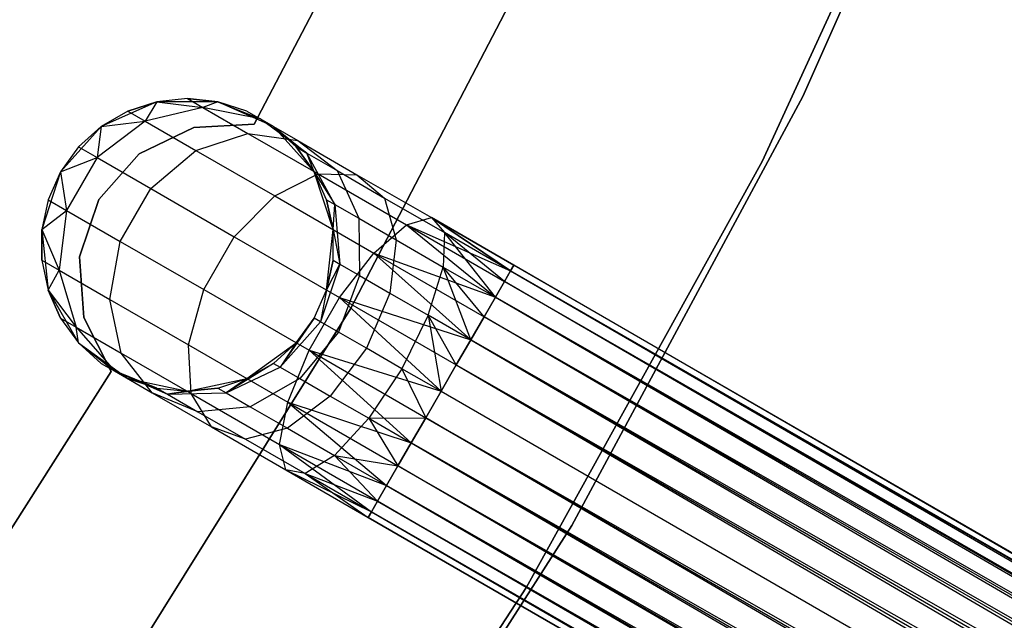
# Model space of a CAD drawing. Extents: x -102 to 102, y -101 to 102.
# Tile 341 of 481: x 34.62 to 41.34, y -23.19 to -19.09. Entities that reach past the tile are written whole.
import ezdxf

# ---------------------------------------------------------------- set-up
doc = ezdxf.new("R2010")
doc.units = 0
doc.header["$LTSCALE"] = 25.4
doc.layers.get('0').update_dxf_attribs({"linetype": 'CONTINUOUS'})

# ---------------------------------------------------------------- blocks, each defined once
blk = doc.blocks.new('NL2500011659_STL')
at = {"color": 0}
for p, q in [((39.9638, -19.6117, 1), (41.3172, -16.5715, 1)), ((41.3172, -16.5715, 2), (39.9638, -19.6117, 2)), ((39.9638, -19.6117, 1), (41.3172, -16.5715, 1)), ((41.3172, -16.5715, 2), (39.9638, -19.6117, 2)), ((39.6868, -20.0557, 1), (41.0742, -17.0349, 1)), ((41.0742, -17.0349, -6.5), (39.6868, -20.0557, -6.5)), ((39.6868, -20.0557, 1), (41.0742, -17.0349, 1)), ((41.0742, -17.0349, -6.5), (39.6868, -20.0557, -6.5)), ((38.3785, -18.1797, 1), (36.8747, -21.0631, 1)), ((36.8747, -21.0631, -6.5), (38.3785, -18.1797, -6.5)), ((36.8747, -21.0631, -6.5), (38.3785, -18.1797, -6.5)), ((38.3785, -18.1797, 1), (36.8747, -21.0631, 1)), ((36.9435, -18.4128), (36.2179, -19.8019)), ((36.2179, -19.8019, -2), (36.9435, -18.4128, -2)), ((36.2179, -19.8019, -2), (36.9435, -18.4128, -2)), ((36.9435, -18.4128), (36.2179, -19.8019)), ((35.7614, -19.6262, -5.5), (35.5535, -19.6481, 0)), ((35.7614, -19.6262, -5.5), (35.5535, -19.6481, -5.5)), ((35.7614, -19.6262, -5.5), (35.5535, -19.6481, 0)), ((35.7614, -19.6262, -5.5), (35.5535, -19.6481, -5.5)), ((35.9693, -19.6481, -5.5), (35.7614, -19.6262, -5.5)), ((35.7614, -19.6262, -5.5), (35.9693, -19.6481, 0)), ((35.7614, -19.6262, -5.5), (35.9693, -19.6481, 0)), ((35.7614, -19.6262, -5.5), (35.8673, -19.6874, -6.2725)), ((35.7614, -19.6262, -5.5), (35.8673, -19.6874, -6.2725)), ((35.9693, -19.6481, -5.5), (35.7614, -19.6262, -5.5)), ((38.387, -22.5422, 1), (39.9638, -19.6117, 1)), ((39.9638, -19.6117, 2), (38.387, -22.5422, 2)), ((38.387, -22.5422, 1), (39.9638, -19.6117, 1)), ((39.9638, -19.6117, 2), (38.387, -22.5422, 2)), ((39.9638, -19.6117, 1), (39.9638, -19.6117, 2)), ((39.9638, -19.6117, 1), (39.9638, -19.6117, 2)), ((35.5535, -19.6481, 0), (35.1736, -19.8172, 0)), ((35.5535, -19.6481, 0), (35.1736, -19.8172, 0)), ((35.5535, -19.6481, -5.5), (35.3546, -19.7127, -5.5)), ((35.3546, -19.7127, -5.5), (35.5535, -19.6481, 0)), ((35.3546, -19.7127, -5.5), (35.5535, -19.6481, 0)), ((35.5535, -19.6481, -5.5), (35.3546, -19.7127, -5.5)), ((35.5535, -19.6481, -5.5), (35.4737, -19.7814, -6.368)), ((35.5535, -19.6481, -5.5), (35.4737, -19.7814, -6.368)), ((35.8673, -19.6874, -6.2725), (35.4737, -19.7814, -6.368)), ((35.8673, -19.6874, -6.2725), (35.4737, -19.7814, -6.368)), ((35.9693, -19.6481, 0), (35.5535, -19.6481, 0)), ((35.9693, -19.6481, 0), (35.5535, -19.6481, 0)), ((35.5535, -19.6481, -5.5), (35.5535, -19.6481, 0)), ((35.5535, -19.6481, -5.5), (35.5535, -19.6481, 0)), ((35.5535, -19.6481, -5.5), (35.8673, -19.6874, -6.2725)), ((35.5535, -19.6481, -5.5), (35.8673, -19.6874, -6.2725)), ((35.9693, -19.6481, -5.5), (35.8673, -19.6874, -6.2725)), ((35.9693, -19.6481, -5.5), (35.8673, -19.6874, -6.2725)), ((36.2573, -19.7642, -6.1503), (35.8673, -19.6874, -6.2725)), ((35.8673, -19.6874, -6.2725), (36.1749, -19.8649, -6.9695)), ((35.8673, -19.6874, -6.2725), (36.1749, -19.8649, -6.9695)), ((36.2573, -19.7642, -6.1503), (35.8673, -19.6874, -6.2725)), ((36.3491, -19.8172, 0), (35.9693, -19.6481, 0)), ((36.1681, -19.7127, -5.5), (35.9693, -19.6481, 0)), ((36.3491, -19.8172, 0), (35.9693, -19.6481, 0)), ((36.1681, -19.7127, -5.5), (35.9693, -19.6481, -5.5)), ((35.9693, -19.6481, -5.5), (35.9693, -19.6481, 0)), ((36.1681, -19.7127, -5.5), (35.9693, -19.6481, 0)), ((35.9693, -19.6481, -5.5), (35.9693, -19.6481, 0)), ((35.9693, -19.6481, -5.5), (36.2573, -19.7642, -6.1503)), ((36.1681, -19.7127, -5.5), (35.9693, -19.6481, -5.5)), ((35.9693, -19.6481, -5.5), (36.2573, -19.7642, -6.1503)), ((35.3546, -19.7127, -5.5), (35.1736, -19.8172, 0)), ((35.3546, -19.7127, -5.5), (35.1736, -19.8172, -5.5)), ((35.3546, -19.7127, -5.5), (35.1736, -19.8172, 0)), ((35.3546, -19.7127, -5.5), (35.1736, -19.8172, -5.5)), ((35.3546, -19.7127, -5.5), (35.4737, -19.7814, -6.368)), ((35.3546, -19.7127, -5.5), (35.4737, -19.7814, -6.368)), ((36.1681, -19.7127, -5.5), (36.2573, -19.7642, -6.1503)), ((36.1681, -19.7127, -5.5), (36.3491, -19.8172, 0)), ((36.1681, -19.7127, -5.5), (36.3491, -19.8172, 0)), ((36.1681, -19.7127, -5.5), (36.2573, -19.7642, -6.1503)), ((36.3491, -19.8172, -5.5), (36.2573, -19.7642, -6.1503)), ((36.3491, -19.8172, -5.5), (36.2573, -19.7642, -6.1503)), ((36.5762, -19.9985, -6.0225), (36.2573, -19.7642, -6.1503)), ((36.2573, -19.7642, -6.1503), (36.5162, -19.9136, -6.737)), ((36.2573, -19.7642, -6.1503), (36.5162, -19.9136, -6.737)), ((36.5762, -19.9985, -6.0225), (36.2573, -19.7642, -6.1503)), ((35.1736, -19.8172, 0), (34.8953, -20.1262, 0)), ((35.1736, -19.8172, 0), (34.8953, -20.1262, 0)), ((35.1736, -19.8172, -5.5), (35.0182, -19.9571, -5.5)), ((35.0182, -19.9571, -5.5), (35.1736, -19.8172, 0)), ((35.0182, -19.9571, -5.5), (35.1736, -19.8172, 0)), ((35.1736, -19.8172, -5.5), (35.0182, -19.9571, -5.5)), ((35.4737, -19.7814, -6.368), (35.1445, -20.03, -6.4203)), ((35.4737, -19.7814, -6.368), (35.1445, -20.03, -6.4203)), ((35.1736, -19.8172, -5.5), (35.1445, -20.03, -6.4203)), ((35.1736, -19.8172, -5.5), (35.1445, -20.03, -6.4203)), ((35.1736, -19.8172, -5.5), (35.4737, -19.7814, -6.368)), ((35.1736, -19.8172, -5.5), (35.4737, -19.7814, -6.368)), ((35.1736, -19.8172, -5.5), (35.1736, -19.8172, 0)), ((35.1736, -19.8172, -5.5), (35.1736, -19.8172, 0)), ((35.8043, -19.8243), (35.4315, -20.0049)), ((35.4315, -20.0049, -2), (35.8043, -19.8243, -2)), ((35.4315, -20.0049, -2), (35.8043, -19.8243, -2)), ((35.8043, -19.8243), (35.4315, -20.0049)), ((35.4737, -19.7814, -6.368), (35.8192, -19.9809, -7.1511)), ((35.4737, -19.7814, -6.368), (35.8192, -19.9809, -7.1511)), ((36.2179, -19.8019), (35.8043, -19.8243)), ((35.8043, -19.8243, -2), (36.2179, -19.8019, -2)), ((35.8043, -19.8243, -2), (36.2179, -19.8019, -2)), ((36.2179, -19.8019), (35.8043, -19.8243)), ((35.8043, -19.8243), (35.8043, -19.8243, -2)), ((35.8043, -19.8243), (35.8043, -19.8243, -2)), ((36.2179, -19.8019), (36.2179, -19.8019, -2)), ((36.2179, -19.8019), (36.2179, -19.8019, -2)), ((36.6274, -20.1262, 0), (36.3491, -19.8172, 0)), ((36.5045, -19.9571, -5.5), (36.3491, -19.8172, 0)), ((36.6274, -20.1262, 0), (36.3491, -19.8172, 0)), ((36.5045, -19.9571, -5.5), (36.3491, -19.8172, -5.5)), ((36.3491, -19.8172, -5.5), (36.3491, -19.8172, 0)), ((36.5045, -19.9571, -5.5), (36.3491, -19.8172, 0)), ((36.3491, -19.8172, -5.5), (36.3491, -19.8172, 0)), ((36.3491, -19.8172, -5.5), (36.5762, -19.9985, -6.0225)), ((36.5045, -19.9571, -5.5), (36.3491, -19.8172, -5.5)), ((36.3491, -19.8172, -5.5), (36.5762, -19.9985, -6.0225)), ((35.8192, -19.9809, -7.1511), (36.1749, -19.8649, -6.9695)), ((35.8192, -19.9809, -7.1511), (36.1749, -19.8649, -6.9695)), ((36.1749, -19.8649, -6.9695), (36.6538, -20.1415, -7.5225)), ((36.1749, -19.8649, -6.9695), (36.6538, -20.1415, -7.5225)), ((36.1749, -19.8649, -6.9695), (36.5162, -19.9136, -6.737)), ((36.1749, -19.8649, -6.9695), (36.5162, -19.9136, -6.737)), ((35.0182, -19.9571, -5.5), (34.8953, -20.1262, 0)), ((35.0182, -19.9571, -5.5), (34.8953, -20.1262, 0)), ((35.0182, -19.9571, -5.5), (34.8953, -20.1262, -5.5)), ((35.0182, -19.9571, -5.5), (34.8953, -20.1262, -5.5)), ((35.0182, -19.9571, -5.5), (35.1445, -20.03, -6.4203)), ((35.0182, -19.9571, -5.5), (35.1445, -20.03, -6.4203)), ((36.6274, -20.1262, -5.5), (36.5045, -19.9571, -5.5)), ((36.5045, -19.9571, -5.5), (36.6274, -20.1262, 0)), ((36.5045, -19.9571, -5.5), (36.6274, -20.1262, 0)), ((36.5045, -19.9571, -5.5), (36.5762, -19.9985, -6.0225)), ((36.5045, -19.9571, -5.5), (36.5762, -19.9985, -6.0225)), ((36.6274, -20.1262, -5.5), (36.5045, -19.9571, -5.5)), ((36.5162, -19.9136, -6.737), (36.9194, -20.1464, -7.2026)), ((36.5162, -19.9136, -6.737), (36.9194, -20.1464, -7.2026)), ((36.5162, -19.9136, -6.737), (36.7842, -20.1185, -6.4939)), ((36.5162, -19.9136, -6.737), (36.7842, -20.1185, -6.4939)), ((34.8953, -20.1262, -5.5), (35.1445, -20.03, -6.4203)), ((34.8953, -20.1262, -5.5), (35.1445, -20.03, -6.4203)), ((35.1445, -20.03, -6.4203), (34.9365, -20.3901, -6.4203)), ((35.1445, -20.03, -6.4203), (34.9365, -20.3901, -6.4203)), ((35.1445, -20.03, -6.4203), (35.5108, -20.2415, -7.2505)), ((35.1445, -20.03, -6.4203), (35.5108, -20.2415, -7.2505)), ((35.4315, -20.0049), (35.1576, -20.3156)), ((35.1576, -20.3156, -2), (35.4315, -20.0049, -2)), ((35.1576, -20.3156, -2), (35.4315, -20.0049, -2)), ((35.4315, -20.0049), (35.1576, -20.3156)), ((35.4315, -20.0049), (35.4315, -20.0049, -2)), ((35.4315, -20.0049), (35.4315, -20.0049, -2)), ((35.5108, -20.2415, -7.2505), (35.8192, -19.9809, -7.1511)), ((35.5108, -20.2415, -7.2505), (35.8192, -19.9809, -7.1511)), ((35.8192, -19.9809, -7.1511), (36.3574, -20.2916, -7.7725)), ((35.8192, -19.9809, -7.1511), (36.3574, -20.2916, -7.7725)), ((36.6274, -20.1262, -5.5), (36.5762, -19.9985, -6.0225)), ((36.6274, -20.1262, -5.5), (36.5762, -19.9985, -6.0225)), ((36.7688, -20.3498, -5.9113), (36.5762, -19.9985, -6.0225)), ((36.5762, -19.9985, -6.0225), (36.7842, -20.1185, -6.4939)), ((36.5762, -19.9985, -6.0225), (36.7842, -20.1185, -6.4939)), ((36.7688, -20.3498, -5.9113), (36.5762, -19.9985, -6.0225)), ((38.0776, -22.9642, 1), (39.6868, -20.0557, 1)), ((39.6868, -20.0557, -6.5), (38.0776, -22.9642, -6.5)), ((38.0776, -22.9642, 1), (39.6868, -20.0557, 1)), ((39.6868, -20.0557, -6.5), (38.0776, -22.9642, -6.5)), ((39.6868, -20.0557, 1), (39.6868, -20.0557, -6.5)), ((39.6868, -20.0557, 1), (39.6868, -20.0557, -6.5)), ((34.8953, -20.1262, 0), (34.7668, -20.5217, 0)), ((34.8953, -20.1262, 0), (34.7668, -20.5217, 0)), ((34.8953, -20.1262, 0), (34.8103, -20.3172, -5.5)), ((34.8953, -20.1262, -5.5), (34.8103, -20.3172, -5.5)), ((34.8953, -20.1262, 0), (34.8103, -20.3172, -5.5)), ((34.8953, -20.1262, -5.5), (34.8103, -20.3172, -5.5)), ((34.8953, -20.1262, -5.5), (34.8953, -20.1262, 0)), ((34.8953, -20.1262, -5.5), (34.8953, -20.1262, 0)), ((34.8953, -20.1262, -5.5), (34.9365, -20.3901, -6.4203)), ((34.8953, -20.1262, -5.5), (34.9365, -20.3901, -6.4203)), ((36.3574, -20.2916, -7.7725), (36.6538, -20.1415, -7.5225)), ((36.3574, -20.2916, -7.7725), (36.6538, -20.1415, -7.5225)), ((36.7559, -20.5217, 0), (36.6274, -20.1262, 0)), ((36.7124, -20.3172, -5.5), (36.6274, -20.1262, 0)), ((36.7559, -20.5217, 0), (36.6274, -20.1262, 0)), ((36.7124, -20.3172, -5.5), (36.6274, -20.1262, -5.5)), ((36.6274, -20.1262, -5.5), (36.6274, -20.1262, 0)), ((36.7124, -20.3172, -5.5), (36.6274, -20.1262, 0)), ((36.6274, -20.1262, -5.5), (36.6274, -20.1262, 0)), ((36.6274, -20.1262, -5.5), (36.7688, -20.3498, -5.9113)), ((36.7124, -20.3172, -5.5), (36.6274, -20.1262, -5.5)), ((36.6274, -20.1262, -5.5), (36.7688, -20.3498, -5.9113)), ((36.6538, -20.1415, -7.5225), (37.2574, -20.4899, -7.8776)), ((36.6538, -20.1415, -7.5225), (37.2574, -20.4899, -7.8776)), ((36.6538, -20.1415, -7.5225), (36.9194, -20.1464, -7.2026)), ((36.6538, -20.1415, -7.5225), (36.9194, -20.1464, -7.2026)), ((36.7842, -20.1185, -6.4939), (37.1082, -20.3056, -6.868)), ((36.7842, -20.1185, -6.4939), (37.1082, -20.3056, -6.868)), ((36.7842, -20.1185, -6.4939), (36.9325, -20.4443, -6.2823)), ((36.7842, -20.1185, -6.4939), (36.9325, -20.4443, -6.2823)), ((36.9194, -20.1464, -7.2026), (37.4275, -20.4398, -7.5015)), ((36.9194, -20.1464, -7.2026), (37.4275, -20.4398, -7.5015)), ((36.9194, -20.1464, -7.2026), (37.1082, -20.3056, -6.868)), ((36.9194, -20.1464, -7.2026), (37.1082, -20.3056, -6.868)), ((35.3029, -20.6016, -7.2505), (35.5108, -20.2415, -7.2505)), ((35.3029, -20.6016, -7.2505), (35.5108, -20.2415, -7.2505)), ((35.5108, -20.2415, -7.2505), (36.0814, -20.5709, -7.9094)), ((35.5108, -20.2415, -7.2505), (36.0814, -20.5709, -7.9094)), ((36.0814, -20.5709, -7.9094), (36.3574, -20.2916, -7.7725)), ((36.0814, -20.5709, -7.9094), (36.3574, -20.2916, -7.7725)), ((36.3574, -20.2916, -7.7725), (37.0356, -20.6831, -8.1715)), ((36.3574, -20.2916, -7.7725), (37.0356, -20.6831, -8.1715)), ((37.1082, -20.3056, -6.868), (37.5164, -20.5413, -7.1082)), ((37.1082, -20.3056, -6.868), (37.5164, -20.5413, -7.1082)), ((37.1082, -20.3056, -6.868), (37.1875, -20.5915, -6.5767)), ((37.1082, -20.3056, -6.868), (37.1875, -20.5915, -6.5767)), ((34.8103, -20.3172, -5.5), (34.7668, -20.5217, 0)), ((34.8103, -20.3172, -5.5), (34.7668, -20.5217, -5.5)), ((34.8103, -20.3172, -5.5), (34.7668, -20.5217, 0)), ((34.8103, -20.3172, -5.5), (34.7668, -20.5217, -5.5)), ((34.8103, -20.3172, -5.5), (34.9365, -20.3901, -6.4203)), ((34.8103, -20.3172, -5.5), (34.9365, -20.3901, -6.4203)), ((35.1576, -20.3156), (35.0251, -20.708)), ((35.0251, -20.708, -2), (35.1576, -20.3156, -2)), ((35.0251, -20.708, -2), (35.1576, -20.3156, -2)), ((35.1576, -20.3156), (35.0251, -20.708)), ((35.1576, -20.3156), (35.1576, -20.3156, -2)), ((35.1576, -20.3156), (35.1576, -20.3156, -2)), ((36.7559, -20.5217, -5.5), (36.7124, -20.3172, -5.5)), ((36.7124, -20.3172, -5.5), (36.7559, -20.5217, 0)), ((36.7124, -20.3172, -5.5), (36.7559, -20.5217, 0)), ((36.7124, -20.3172, -5.5), (36.7688, -20.3498, -5.9113)), ((36.7124, -20.3172, -5.5), (36.7688, -20.3498, -5.9113)), ((36.7559, -20.5217, -5.5), (36.7124, -20.3172, -5.5)), ((36.7559, -20.5217, -5.5), (36.7688, -20.3498, -5.9113)), ((36.7559, -20.5217, -5.5), (36.7688, -20.3498, -5.9113)), ((36.7688, -20.3498, -5.9113), (36.9325, -20.4443, -6.2823)), ((36.7688, -20.3498, -5.9113), (36.9325, -20.4443, -6.2823)), ((36.7688, -20.3498, -5.9113), (36.8019, -20.7573, -5.8357)), ((36.7688, -20.3498, -5.9113), (36.8019, -20.7573, -5.8357)), ((34.7668, -20.5217, -5.5), (34.9365, -20.3901, -6.4203)), ((34.7668, -20.5217, -5.5), (34.9365, -20.3901, -6.4203)), ((34.9365, -20.3901, -6.4203), (34.8859, -20.7995, -6.368)), ((34.9365, -20.3901, -6.4203), (34.8859, -20.7995, -6.368)), ((34.9365, -20.3901, -6.4203), (35.3029, -20.6016, -7.2505)), ((34.9365, -20.3901, -6.4203), (35.3029, -20.6016, -7.2505)), ((37.2574, -20.4899, -7.8776), (37.4275, -20.4398, -7.5015)), ((37.2574, -20.4899, -7.8776), (37.4275, -20.4398, -7.5015)), ((37.4275, -20.4398, -7.5015), (37.9689, -20.8026, -7.809)), ((37.4275, -20.4398, -7.5015), (37.9689, -20.8026, -7.809)), ((37.4275, -20.4398, -7.5015), (37.9907, -20.7649, -7.6045)), ((37.9689, -20.8026, -7.191), (37.4275, -20.4398, -7.5015)), ((37.4275, -20.4398, -7.5015), (37.5164, -20.5413, -7.1082)), ((37.9689, -20.8026, -7.191), (37.4275, -20.4398, -7.5015)), ((37.9907, -20.7649, -7.3955), (37.4275, -20.4398, -7.5015)), ((37.9907, -20.7649, -7.3955), (37.4275, -20.4398, -7.5015)), ((37.4275, -20.4398, -7.5015), (37.9907, -20.7649, -7.6045)), ((37.4275, -20.4398, -7.5015), (37.5164, -20.5413, -7.1082)), ((36.9325, -20.4443, -6.2823), (37.1875, -20.5915, -6.5767)), ((36.9325, -20.4443, -6.2823), (37.1875, -20.5915, -6.5767)), ((36.9325, -20.4443, -6.2823), (36.9356, -20.8345, -6.1386)), ((36.9325, -20.4443, -6.2823), (36.9356, -20.8345, -6.1386)), ((37.0356, -20.6831, -8.1715), (37.2574, -20.4899, -7.8776)), ((37.0356, -20.6831, -8.1715), (37.2574, -20.4899, -7.8776)), ((37.2574, -20.4899, -7.8776), (37.865, -20.9826, -8.1691)), ((37.2574, -20.4899, -7.8776), (37.865, -20.9826, -8.1691)), ((37.2574, -20.4899, -7.8776), (37.9264, -20.8762, -8)), ((37.2574, -20.4899, -7.8776), (37.9264, -20.8762, -8)), ((37.2574, -20.4899, -7.8776), (37.9689, -20.8026, -7.809)), ((37.2574, -20.4899, -7.8776), (37.9689, -20.8026, -7.809)), ((34.7668, -20.5217, 0), (34.8103, -20.9352, 0)), ((34.7668, -20.5217, -5.5), (34.7668, -20.5217, 0)), ((34.7668, -20.5217, -5.5), (34.7668, -20.5217, 0)), ((34.7668, -20.5217, -5.5), (34.7668, -20.7307, -5.5)), ((34.7668, -20.7307, -5.5), (34.7668, -20.5217, 0)), ((34.7668, -20.7307, -5.5), (34.7668, -20.5217, 0)), ((34.7668, -20.5217, 0), (34.8103, -20.9352, 0)), ((34.7668, -20.5217, -5.5), (34.7668, -20.7307, -5.5)), ((34.7668, -20.5217, -5.5), (34.8859, -20.7995, -6.368)), ((34.7668, -20.5217, -5.5), (34.8859, -20.7995, -6.368)), ((35.8735, -20.931, -7.9094), (36.0814, -20.5709, -7.9094)), ((35.8735, -20.931, -7.9094), (36.0814, -20.5709, -7.9094)), ((36.0814, -20.5709, -7.9094), (36.8004, -20.986, -8.3324)), ((36.0814, -20.5709, -7.9094), (36.8004, -20.986, -8.3324)), ((36.7124, -20.9352, 0), (36.7559, -20.5217, 0)), ((36.7124, -20.9352, 0), (36.7559, -20.5217, 0)), ((36.7559, -20.7307, -5.5), (36.7559, -20.5217, 0)), ((36.7559, -20.7307, -5.5), (36.7559, -20.5217, -5.5)), ((36.7559, -20.5217, -5.5), (36.7559, -20.5217, 0)), ((36.7559, -20.7307, -5.5), (36.7559, -20.5217, 0)), ((36.7559, -20.5217, -5.5), (36.7559, -20.5217, 0)), ((36.7559, -20.5217, -5.5), (36.8019, -20.7573, -5.8357)), ((36.7559, -20.5217, -5.5), (36.8019, -20.7573, -5.8357)), ((36.7559, -20.7307, -5.5), (36.7559, -20.5217, -5.5)), ((37.5164, -20.5413, -7.1082), (37.5088, -20.777, -6.7657)), ((37.5164, -20.5413, -7.1082), (37.5088, -20.777, -6.7657)), ((37.865, -20.9826, -6.8309), (37.5164, -20.5413, -7.1082)), ((37.9264, -20.8762, -7), (37.5164, -20.5413, -7.1082)), ((37.865, -20.9826, -6.8309), (37.5164, -20.5413, -7.1082)), ((37.9264, -20.8762, -7), (37.5164, -20.5413, -7.1082)), ((37.9689, -20.8026, -7.191), (37.5164, -20.5413, -7.1082)), ((37.9689, -20.8026, -7.191), (37.5164, -20.5413, -7.1082)), ((35.2314, -20.999, -7.1511), (35.3029, -20.6016, -7.2505)), ((35.2314, -20.999, -7.1511), (35.3029, -20.6016, -7.2505)), ((35.3029, -20.6016, -7.2505), (35.8735, -20.931, -7.9094)), ((35.3029, -20.6016, -7.2505), (35.8735, -20.931, -7.9094)), ((37.1875, -20.5915, -6.5767), (37.1437, -20.9547, -6.379)), ((37.1875, -20.5915, -6.5767), (37.1437, -20.9547, -6.379)), ((37.1875, -20.5915, -6.5767), (37.5088, -20.777, -6.7657)), ((37.1875, -20.5915, -6.5767), (37.5088, -20.777, -6.7657)), ((35.0251, -20.708), (35.0251, -20.708, -2)), ((35.0251, -20.708), (35.0251, -20.708, -2)), ((35.0251, -20.708), (35.0548, -21.1212)), ((35.0548, -21.1212, -2), (35.0251, -20.708, -2)), ((35.0548, -21.1212, -2), (35.0251, -20.708, -2)), ((35.0251, -20.708), (35.0548, -21.1212)), ((36.8004, -20.986, -8.3324), (37.0356, -20.6831, -8.1715)), ((36.8004, -20.986, -8.3324), (37.0356, -20.6831, -8.1715)), ((37.0356, -20.6831, -8.1715), (37.6968, -21.274, -8.4135)), ((37.0356, -20.6831, -8.1715), (37.6968, -21.274, -8.4135)), ((37.0356, -20.6831, -8.1715), (37.7873, -21.1172, -8.309)), ((37.0356, -20.6831, -8.1715), (37.7873, -21.1172, -8.309)), ((37.0356, -20.6831, -8.1715), (37.865, -20.9826, -8.1691)), ((37.0356, -20.6831, -8.1715), (37.865, -20.9826, -8.1691)), ((34.7668, -20.7307, -5.5), (34.8103, -20.9352, 0)), ((34.7668, -20.7307, -5.5), (34.8103, -20.9352, -5.5)), ((34.7668, -20.7307, -5.5), (34.8103, -20.9352, 0)), ((34.7668, -20.7307, -5.5), (34.8103, -20.9352, -5.5)), ((34.7668, -20.7307, -5.5), (34.8859, -20.7995, -6.368)), ((34.7668, -20.7307, -5.5), (34.8859, -20.7995, -6.368)), ((36.8019, -20.7573, -5.8357), (36.6698, -21.1507, -5.809)), ((36.8019, -20.7573, -5.8357), (36.6698, -21.1507, -5.809)), ((36.7124, -20.9352, -5.5), (36.7559, -20.7307, -5.5)), ((36.7559, -20.7307, -5.5), (36.7124, -20.9352, 0)), ((36.7559, -20.7307, -5.5), (36.7124, -20.9352, 0)), ((36.7124, -20.9352, -5.5), (36.7559, -20.7307, -5.5)), ((36.7124, -20.9352, -5.5), (36.8019, -20.7573, -5.8357)), ((36.7124, -20.9352, -5.5), (36.8019, -20.7573, -5.8357)), ((36.7559, -20.7307, -5.5), (36.8019, -20.7573, -5.8357)), ((36.7559, -20.7307, -5.5), (36.8019, -20.7573, -5.8357)), ((36.8019, -20.7573, -5.8357), (36.9356, -20.8345, -6.1386)), ((36.8019, -20.7573, -5.8357), (36.9356, -20.8345, -6.1386)), ((37.9907, -20.7649, -7.6045), (37.9689, -20.8026, -7.809)), ((37.9689, -20.8026, -7.191), (37.9907, -20.7649, -7.3955)), ((37.9689, -20.8026, -7.191), (37.9907, -20.7649, -7.3955)), ((37.9907, -20.7649, -7.6045), (37.9689, -20.8026, -7.809)), ((37.9907, -20.7649, -7.3955), (70.3635, -39.4554, -7.3955)), ((37.9907, -20.7649, -7.6045), (70.3635, -39.4554, -7.3955)), ((70.3418, -39.493, -7.809), (37.9907, -20.7649, -7.6045)), ((37.9907, -20.7649, -7.6045), (70.3635, -39.4554, -7.3955)), ((37.9907, -20.7649, -7.3955), (70.3635, -39.4554, -7.3955)), ((70.3418, -39.493, -7.809), (37.9907, -20.7649, -7.6045)), ((34.8103, -20.9352, -5.5), (34.8859, -20.7995, -6.368)), ((34.8103, -20.9352, -5.5), (34.8859, -20.7995, -6.368)), ((34.8859, -20.7995, -6.368), (35.0013, -21.1874, -6.2725)), ((34.8859, -20.7995, -6.368), (35.0013, -21.1874, -6.2725)), ((34.8859, -20.7995, -6.368), (35.2314, -20.999, -7.1511)), ((34.8859, -20.7995, -6.368), (35.2314, -20.999, -7.1511)), ((36.9356, -20.8345, -6.1386), (36.7928, -21.2217, -6.0878)), ((36.9356, -20.8345, -6.1386), (36.7928, -21.2217, -6.0878)), ((36.9356, -20.8345, -6.1386), (37.1437, -20.9547, -6.379)), ((36.9356, -20.8345, -6.1386), (37.1437, -20.9547, -6.379)), ((37.406, -21.1061, -6.5333), (37.5088, -20.777, -6.7657)), ((37.406, -21.1061, -6.5333), (37.5088, -20.777, -6.7657)), ((37.5088, -20.777, -6.7657), (37.865, -20.9826, -6.8309)), ((37.6968, -21.274, -6.5865), (37.5088, -20.777, -6.7657)), ((37.6968, -21.274, -6.5865), (37.5088, -20.777, -6.7657)), ((37.7873, -21.1172, -6.691), (37.5088, -20.777, -6.7657)), ((37.7873, -21.1172, -6.691), (37.5088, -20.777, -6.7657)), ((37.5088, -20.777, -6.7657), (37.865, -20.9826, -6.8309)), ((37.9689, -20.8026, -7.809), (37.9264, -20.8762, -8)), ((37.9264, -20.8762, -7), (37.9689, -20.8026, -7.191)), ((37.9264, -20.8762, -7), (37.9689, -20.8026, -7.191)), ((37.9689, -20.8026, -7.809), (37.9264, -20.8762, -8)), ((70.3635, -39.4554, -7.3955), (37.9689, -20.8026, -7.191)), ((37.9689, -20.8026, -7.191), (70.2993, -39.5667, -7)), ((37.9689, -20.8026, -7.191), (70.2993, -39.5667, -7)), ((70.3635, -39.4554, -7.3955), (37.9689, -20.8026, -7.191)), ((37.9689, -20.8026, -7.809), (70.3418, -39.493, -7.809)), ((37.9689, -20.8026, -7.809), (70.3418, -39.493, -7.809)), ((37.9264, -20.8762, -8), (37.865, -20.9826, -8.1691)), ((37.865, -20.9826, -6.8309), (37.9264, -20.8762, -7)), ((37.865, -20.9826, -6.8309), (37.9264, -20.8762, -7)), ((37.9264, -20.8762, -8), (37.865, -20.9826, -8.1691)), ((37.9264, -20.8762, -7), (70.2993, -39.5667, -7)), ((37.9264, -20.8762, -7), (70.2993, -39.5667, -7)), ((70.2379, -39.6731, -8.1691), (37.9264, -20.8762, -8)), ((37.9264, -20.8762, -8), (70.3418, -39.493, -7.809)), ((37.9264, -20.8762, -8), (70.3418, -39.493, -7.809)), ((70.2379, -39.6731, -8.1691), (37.9264, -20.8762, -8)), ((34.8103, -20.9352, 0), (35.0182, -21.2953, 0)), ((34.8103, -20.9352, -5.5), (34.8103, -20.9352, 0)), ((34.8103, -20.9352, -5.5), (34.8103, -20.9352, 0)), ((34.8103, -20.9352, -5.5), (34.8953, -21.1262, -5.5)), ((34.8953, -21.1262, -5.5), (34.8103, -20.9352, 0)), ((34.8953, -21.1262, -5.5), (34.8103, -20.9352, 0)), ((34.8103, -20.9352, 0), (35.0182, -21.2953, 0)), ((34.8103, -20.9352, -5.5), (34.8953, -21.1262, -5.5)), ((34.8103, -20.9352, -5.5), (35.0013, -21.1874, -6.2725)), ((34.8103, -20.9352, -5.5), (35.0013, -21.1874, -6.2725)), ((35.7696, -21.3097, -7.7725), (35.8735, -20.931, -7.9094)), ((35.7696, -21.3097, -7.7725), (35.8735, -20.931, -7.9094)), ((35.8735, -20.931, -7.9094), (36.5925, -21.3461, -8.3324)), ((35.8735, -20.931, -7.9094), (36.5925, -21.3461, -8.3324)), ((36.6274, -21.1262, 0), (36.7124, -20.9352, 0)), ((36.6274, -21.1262, -5.5), (36.7124, -20.9352, -5.5)), ((36.6274, -21.1262, 0), (36.7124, -20.9352, 0)), ((36.6274, -21.1262, -5.5), (36.7124, -20.9352, -5.5)), ((36.7124, -20.9352, -5.5), (36.6698, -21.1507, -5.809)), ((36.7124, -20.9352, -5.5), (36.6698, -21.1507, -5.809)), ((36.7124, -20.9352, -5.5), (36.7124, -20.9352, 0)), ((36.7124, -20.9352, -5.5), (36.7124, -20.9352, 0)), ((37.1437, -20.9547, -6.379), (36.9844, -21.3323, -6.309)), ((37.1437, -20.9547, -6.379), (36.9844, -21.3323, -6.309)), ((37.1437, -20.9547, -6.379), (37.406, -21.1061, -6.5333)), ((37.1437, -20.9547, -6.379), (37.406, -21.1061, -6.5333)), ((35.3088, -21.3649, -6.9695), (35.2314, -20.999, -7.1511)), ((35.2314, -20.999, -7.1511), (35.7696, -21.3097, -7.7725)), ((35.2314, -20.999, -7.1511), (35.7696, -21.3097, -7.7725)), ((35.3088, -21.3649, -6.9695), (35.2314, -20.999, -7.1511)), ((36.5925, -21.3461, -8.3324), (36.8004, -20.986, -8.3324)), ((36.5925, -21.3461, -8.3324), (36.8004, -20.986, -8.3324)), ((36.8004, -20.986, -8.3324), (37.4934, -21.6262, -8.5)), ((36.8004, -20.986, -8.3324), (37.4934, -21.6262, -8.5)), ((36.8004, -20.986, -8.3324), (37.5974, -21.4461, -8.4782)), ((36.8004, -20.986, -8.3324), (37.5974, -21.4461, -8.4782)), ((36.8004, -20.986, -8.3324), (37.6968, -21.274, -8.4135)), ((36.8004, -20.986, -8.3324), (37.6968, -21.274, -8.4135)), ((37.865, -20.9826, -8.1691), (37.7873, -21.1172, -8.309)), ((37.7873, -21.1172, -6.691), (37.865, -20.9826, -6.8309)), ((37.7873, -21.1172, -6.691), (37.865, -20.9826, -6.8309)), ((37.865, -20.9826, -8.1691), (37.7873, -21.1172, -8.309)), ((70.2993, -39.5667, -7), (37.865, -20.9826, -6.8309)), ((37.865, -20.9826, -6.8309), (70.1602, -39.8077, -6.691)), ((37.865, -20.9826, -6.8309), (70.1602, -39.8077, -6.691)), ((70.2993, -39.5667, -7), (37.865, -20.9826, -6.8309)), ((37.865, -20.9826, -8.1691), (70.2379, -39.6731, -8.1691)), ((37.865, -20.9826, -8.1691), (70.2379, -39.6731, -8.1691)), ((36.8747, -21.0631, 1), (35.1547, -23.8228, 1)), ((35.1547, -23.8228, -6.5), (36.8747, -21.0631, -6.5)), ((35.1547, -23.8228, -6.5), (36.8747, -21.0631, -6.5)), ((36.8747, -21.0631, 1), (35.1547, -23.8228, 1)), ((36.8747, -21.0631, -6.5), (36.8747, -21.0631, 1)), ((36.8747, -21.0631, -6.5), (36.8747, -21.0631, 1)), ((37.406, -21.1061, -6.5333), (37.2258, -21.4717, -6.4511)), ((37.406, -21.1061, -6.5333), (37.2258, -21.4717, -6.4511)), ((37.5974, -21.4461, -6.5218), (37.406, -21.1061, -6.5333)), ((37.406, -21.1061, -6.5333), (37.4934, -21.6262, -6.5)), ((37.5974, -21.4461, -6.5218), (37.406, -21.1061, -6.5333)), ((37.6968, -21.274, -6.5865), (37.406, -21.1061, -6.5333)), ((37.6968, -21.274, -6.5865), (37.406, -21.1061, -6.5333)), ((37.406, -21.1061, -6.5333), (37.4934, -21.6262, -6.5)), ((34.8953, -21.1262, -5.5), (35.0182, -21.2953, 0)), ((34.8953, -21.1262, -5.5), (35.0182, -21.2953, -5.5)), ((34.8953, -21.1262, -5.5), (35.0182, -21.2953, 0)), ((34.8953, -21.1262, -5.5), (35.0182, -21.2953, -5.5)), ((34.8953, -21.1262, -5.5), (35.0013, -21.1874, -6.2725)), ((34.8953, -21.1262, -5.5), (35.0013, -21.1874, -6.2725)), ((35.0548, -21.1212), (35.0548, -21.1212, -2)), ((35.0548, -21.1212), (35.0548, -21.1212, -2)), ((35.0548, -21.1212), (35.2419, -21.4907)), ((35.2419, -21.4907, -2), (35.0548, -21.1212, -2)), ((35.2419, -21.4907, -2), (35.0548, -21.1212, -2)), ((35.0548, -21.1212), (35.2419, -21.4907)), ((36.6274, -21.1262, -5.5), (36.3952, -21.4618, -5.8357)), ((36.6274, -21.1262, -5.5), (36.3952, -21.4618, -5.8357)), ((36.3952, -21.4618, -5.8357), (36.6698, -21.1507, -5.809)), ((36.3952, -21.4618, -5.8357), (36.6698, -21.1507, -5.809)), ((36.5045, -21.2953, 0), (36.6274, -21.1262, 0)), ((36.5045, -21.2953, -5.5), (36.6274, -21.1262, -5.5)), ((36.5045, -21.2953, 0), (36.6274, -21.1262, 0)), ((36.5045, -21.2953, -5.5), (36.6274, -21.1262, -5.5)), ((36.6274, -21.1262, -5.5), (36.6274, -21.1262, 0)), ((36.6274, -21.1262, -5.5), (36.6274, -21.1262, 0)), ((36.6698, -21.1507, -5.809), (36.6274, -21.1262, -5.5)), ((36.6698, -21.1507, -5.809), (36.6274, -21.1262, -5.5)), ((36.7928, -21.2217, -6.0878), (36.6698, -21.1507, -5.809)), ((36.7928, -21.2217, -6.0878), (36.6698, -21.1507, -5.809)), ((37.7873, -21.1172, -8.309), (37.6968, -21.274, -8.4135)), ((37.6968, -21.274, -6.5865), (37.7873, -21.1172, -6.691)), ((37.6968, -21.274, -6.5865), (37.7873, -21.1172, -6.691)), ((37.7873, -21.1172, -8.309), (37.6968, -21.274, -8.4135)), ((37.7873, -21.1172, -6.691), (70.1602, -39.8077, -6.691)), ((37.7873, -21.1172, -6.691), (70.1602, -39.8077, -6.691)), ((70.0697, -39.9644, -8.4135), (37.7873, -21.1172, -8.309)), ((37.7873, -21.1172, -8.309), (70.2379, -39.6731, -8.1691)), ((37.7873, -21.1172, -8.309), (70.2379, -39.6731, -8.1691)), ((70.0697, -39.9644, -8.4135), (37.7873, -21.1172, -8.309)), ((35.0182, -21.2953, -5.5), (35.0013, -21.1874, -6.2725)), ((35.0013, -21.1874, -6.2725), (35.2628, -21.4867, -6.1503)), ((35.0182, -21.2953, -5.5), (35.0013, -21.1874, -6.2725)), ((35.0013, -21.1874, -6.2725), (35.2628, -21.4867, -6.1503)), ((35.0013, -21.1874, -6.2725), (35.3088, -21.3649, -6.9695)), ((35.0013, -21.1874, -6.2725), (35.3088, -21.3649, -6.9695)), ((36.7928, -21.2217, -6.0878), (36.5288, -21.539, -6.1386)), ((36.7928, -21.2217, -6.0878), (36.5288, -21.539, -6.1386)), ((36.9844, -21.3323, -6.309), (36.7928, -21.2217, -6.0878)), ((36.9844, -21.3323, -6.309), (36.7928, -21.2217, -6.0878)), ((35.0182, -21.2953, 0), (35.3546, -21.5397, 0)), ((35.0182, -21.2953, -5.5), (35.0182, -21.2953, 0)), ((35.0182, -21.2953, -5.5), (35.0182, -21.2953, 0)), ((35.0182, -21.2953, -5.5), (35.1736, -21.4352, -5.5)), ((35.1736, -21.4352, -5.5), (35.0182, -21.2953, 0)), ((35.1736, -21.4352, -5.5), (35.0182, -21.2953, 0)), ((35.0182, -21.2953, 0), (35.3546, -21.5397, 0)), ((35.0182, -21.2953, -5.5), (35.1736, -21.4352, -5.5)), ((35.0182, -21.2953, -5.5), (35.2628, -21.4867, -6.1503)), ((35.0182, -21.2953, -5.5), (35.2628, -21.4867, -6.1503)), ((35.7878, -21.6415, -7.5225), (35.7696, -21.3097, -7.7725)), ((35.7696, -21.3097, -7.7725), (36.4478, -21.7012, -8.1715)), ((35.7696, -21.3097, -7.7725), (36.4478, -21.7012, -8.1715)), ((35.7878, -21.6415, -7.5225), (35.7696, -21.3097, -7.7725)), ((36.1681, -21.5397, 0), (36.5045, -21.2953, 0)), ((36.1681, -21.5397, 0), (36.5045, -21.2953, 0)), ((36.3491, -21.4352, -5.5), (36.5045, -21.2953, 0)), ((36.3491, -21.4352, -5.5), (36.5045, -21.2953, 0)), ((36.3491, -21.4352, -5.5), (36.5045, -21.2953, -5.5)), ((36.3491, -21.4352, -5.5), (36.5045, -21.2953, -5.5)), ((36.5045, -21.2953, -5.5), (36.3952, -21.4618, -5.8357)), ((36.5045, -21.2953, -5.5), (36.3952, -21.4618, -5.8357)), ((36.5045, -21.2953, -5.5), (36.5045, -21.2953, 0)), ((36.5045, -21.2953, -5.5), (36.5045, -21.2953, 0)), ((37.6968, -21.274, -8.4135), (37.5974, -21.4461, -8.4782)), ((37.5974, -21.4461, -6.5218), (37.6968, -21.274, -6.5865)), ((37.5974, -21.4461, -6.5218), (37.6968, -21.274, -6.5865)), ((37.6968, -21.274, -8.4135), (37.5974, -21.4461, -8.4782)), ((70.1602, -39.8077, -6.691), (37.6968, -21.274, -6.5865)), ((37.6968, -21.274, -6.5865), (69.9702, -40.1366, -6.5218)), ((37.6968, -21.274, -6.5865), (69.9702, -40.1366, -6.5218)), ((70.1602, -39.8077, -6.691), (37.6968, -21.274, -6.5865)), ((37.6968, -21.274, -8.4135), (70.0697, -39.9644, -8.4135)), ((37.6968, -21.274, -8.4135), (70.0697, -39.9644, -8.4135)), ((35.5217, -21.6362, -6.737), (35.3088, -21.3649, -6.9695)), ((35.3088, -21.3649, -6.9695), (35.7878, -21.6415, -7.5225)), ((35.3088, -21.3649, -6.9695), (35.7878, -21.6415, -7.5225)), ((35.5217, -21.6362, -6.737), (35.3088, -21.3649, -6.9695)), ((36.4478, -21.7012, -8.1715), (36.5925, -21.3461, -8.3324)), ((36.4478, -21.7012, -8.1715), (36.5925, -21.3461, -8.3324)), ((36.5925, -21.3461, -8.3324), (37.29, -21.9784, -8.4135)), ((36.5925, -21.3461, -8.3324), (37.29, -21.9784, -8.4135)), ((36.5925, -21.3461, -8.3324), (37.3895, -21.8063, -8.4782)), ((36.5925, -21.3461, -8.3324), (37.3895, -21.8063, -8.4782)), ((36.5925, -21.3461, -8.3324), (37.4934, -21.6262, -8.5)), ((36.5925, -21.3461, -8.3324), (37.4934, -21.6262, -8.5)), ((36.9844, -21.3323, -6.309), (36.737, -21.6591, -6.379)), ((36.9844, -21.3323, -6.309), (36.737, -21.6591, -6.379)), ((37.2258, -21.4717, -6.4511), (36.9844, -21.3323, -6.309)), ((37.2258, -21.4717, -6.4511), (36.9844, -21.3323, -6.309)), ((35.1736, -21.4352, -5.5), (35.3546, -21.5397, 0)), ((35.1736, -21.4352, -5.5), (35.3546, -21.5397, 0)), ((35.1736, -21.4352, -5.5), (35.2628, -21.4867, -6.1503)), ((35.1736, -21.4352, -5.5), (35.2628, -21.4867, -6.1503)), ((36.3491, -21.4352, -5.5), (36.0257, -21.6369, -5.9113)), ((36.3491, -21.4352, -5.5), (36.0257, -21.6369, -5.9113)), ((36.1681, -21.5397, -5.5), (36.3491, -21.4352, -5.5)), ((36.3491, -21.4352, -5.5), (36.1681, -21.5397, 0)), ((36.3491, -21.4352, -5.5), (36.1681, -21.5397, 0)), ((36.1681, -21.5397, -5.5), (36.3491, -21.4352, -5.5)), ((36.3491, -21.4352, -5.5), (36.3952, -21.4618, -5.8357)), ((36.3491, -21.4352, -5.5), (36.3952, -21.4618, -5.8357)), ((37.5974, -21.4461, -8.4782), (37.4934, -21.6262, -8.5)), ((37.4934, -21.6262, -6.5), (37.5974, -21.4461, -6.5218)), ((37.4934, -21.6262, -6.5), (37.5974, -21.4461, -6.5218)), ((37.5974, -21.4461, -8.4782), (37.4934, -21.6262, -8.5)), ((37.5974, -21.4461, -6.5218), (69.9702, -40.1366, -6.5218)), ((37.5974, -21.4461, -6.5218), (69.9702, -40.1366, -6.5218)), ((37.5974, -21.4461, -8.4782), (69.8663, -40.3167, -8.5)), ((37.5974, -21.4461, -8.4782), (69.8663, -40.3167, -8.5)), ((37.5974, -21.4461, -8.4782), (70.0697, -39.9644, -8.4135)), ((37.5974, -21.4461, -8.4782), (70.0697, -39.9644, -8.4135)), ((35.2419, -21.4907), (34.4006, -22.813)), ((34.4006, -22.813, -2), (35.2419, -21.4907, -2)), ((34.4006, -22.813, -2), (35.2419, -21.4907, -2)), ((35.2419, -21.4907), (34.4006, -22.813)), ((35.2419, -21.4907), (35.2419, -21.4907, -2)), ((35.2419, -21.4907), (35.2419, -21.4907, -2)), ((35.3546, -21.5397, -5.5), (35.2628, -21.4867, -6.1503)), ((35.5535, -21.6043, -5.5), (35.2628, -21.4867, -6.1503)), ((35.2628, -21.4867, -6.1503), (35.6251, -21.6457, -6.0225)), ((35.5535, -21.6043, -5.5), (35.2628, -21.4867, -6.1503)), ((35.3546, -21.5397, -5.5), (35.2628, -21.4867, -6.1503)), ((35.2628, -21.4867, -6.1503), (35.6251, -21.6457, -6.0225)), ((35.2628, -21.4867, -6.1503), (35.5217, -21.6362, -6.737)), ((35.2628, -21.4867, -6.1503), (35.5217, -21.6362, -6.737)), ((36.0257, -21.6369, -5.9113), (36.3952, -21.4618, -5.8357)), ((36.0257, -21.6369, -5.9113), (36.3952, -21.4618, -5.8357)), ((36.3952, -21.4618, -5.8357), (36.5288, -21.539, -6.1386)), ((36.3952, -21.4618, -5.8357), (36.5288, -21.539, -6.1386)), ((37.2258, -21.4717, -6.4511), (36.9993, -21.8106, -6.5333)), ((37.2258, -21.4717, -6.4511), (36.9993, -21.8106, -6.5333)), ((37.4934, -21.6262, -6.5), (37.2258, -21.4717, -6.4511)), ((37.2258, -21.4717, -6.4511), (37.3895, -21.8063, -6.5218)), ((37.2258, -21.4717, -6.4511), (37.3895, -21.8063, -6.5218)), ((37.4934, -21.6262, -6.5), (37.2258, -21.4717, -6.4511)), ((35.3546, -21.5397, 0), (35.7614, -21.6262, 0)), ((35.3546, -21.5397, -5.5), (35.3546, -21.5397, 0)), ((35.3546, -21.5397, -5.5), (35.3546, -21.5397, 0)), ((35.3546, -21.5397, -5.5), (35.5535, -21.6043, -5.5)), ((35.5535, -21.6043, -5.5), (35.3546, -21.5397, 0)), ((35.5535, -21.6043, -5.5), (35.3546, -21.5397, 0)), ((35.3546, -21.5397, 0), (35.7614, -21.6262, 0)), ((35.3546, -21.5397, -5.5), (35.5535, -21.6043, -5.5)), ((35.7614, -21.6262, 0), (36.1681, -21.5397, 0)), ((35.7614, -21.6262, 0), (36.1681, -21.5397, 0)), ((35.9693, -21.6043, -5.5), (36.1681, -21.5397, 0)), ((35.9693, -21.6043, -5.5), (36.1681, -21.5397, -5.5)), ((35.9693, -21.6043, -5.5), (36.1681, -21.5397, 0)), ((35.9693, -21.6043, -5.5), (36.1681, -21.5397, -5.5)), ((36.1681, -21.5397, -5.5), (36.0257, -21.6369, -5.9113)), ((36.1681, -21.5397, -5.5), (36.0257, -21.6369, -5.9113)), ((36.1681, -21.5397, -5.5), (36.1681, -21.5397, 0)), ((36.1681, -21.5397, -5.5), (36.1681, -21.5397, 0)), ((36.5288, -21.539, -6.1386), (36.1894, -21.7314, -6.2823)), ((36.5288, -21.539, -6.1386), (36.1894, -21.7314, -6.2823)), ((36.5288, -21.539, -6.1386), (36.737, -21.6591, -6.379)), ((36.5288, -21.539, -6.1386), (36.737, -21.6591, -6.379)), ((35.8331, -21.7658, -6.4939), (35.5217, -21.6362, -6.737)), ((35.5217, -21.6362, -6.737), (35.9249, -21.869, -7.2026)), ((35.5217, -21.6362, -6.737), (35.9249, -21.869, -7.2026)), ((35.8331, -21.7658, -6.4939), (35.5217, -21.6362, -6.737)), ((35.5535, -21.6043, -5.5), (35.7614, -21.6262, 0)), ((35.5535, -21.6043, -5.5), (35.7614, -21.6262, -5.5)), ((35.5535, -21.6043, -5.5), (35.7614, -21.6262, 0)), ((35.5535, -21.6043, -5.5), (35.7614, -21.6262, -5.5)), ((35.5535, -21.6043, -5.5), (35.6251, -21.6457, -6.0225)), ((35.5535, -21.6043, -5.5), (35.6251, -21.6457, -6.0225)), ((35.9693, -21.6043, -5.5), (35.6251, -21.6457, -6.0225)), ((35.9693, -21.6043, -5.5), (35.6251, -21.6457, -6.0225)), ((35.7614, -21.6262, -5.5), (35.6251, -21.6457, -6.0225)), ((35.7614, -21.6262, -5.5), (35.6251, -21.6457, -6.0225)), ((35.6251, -21.6457, -6.0225), (36.0257, -21.6369, -5.9113)), ((35.6251, -21.6457, -6.0225), (36.0257, -21.6369, -5.9113)), ((35.6251, -21.6457, -6.0225), (35.8331, -21.7658, -6.4939)), ((35.6251, -21.6457, -6.0225), (35.8331, -21.7658, -6.4939)), ((35.7614, -21.6262, -5.5), (35.9693, -21.6043, -5.5)), ((35.9693, -21.6043, -5.5), (35.7614, -21.6262, 0)), ((35.9693, -21.6043, -5.5), (35.7614, -21.6262, 0)), ((35.7614, -21.6262, -5.5), (35.9693, -21.6043, -5.5)), ((35.7614, -21.6262, -5.5), (35.7614, -21.6262, 0)), ((35.7614, -21.6262, -5.5), (35.7614, -21.6262, 0)), ((35.9249, -21.869, -7.2026), (35.7878, -21.6415, -7.5225)), ((35.7878, -21.6415, -7.5225), (36.3914, -21.9899, -7.8776)), ((35.7878, -21.6415, -7.5225), (36.3914, -21.9899, -7.8776)), ((35.9249, -21.869, -7.2026), (35.7878, -21.6415, -7.5225)), ((35.9693, -21.6043, -5.5), (36.0257, -21.6369, -5.9113)), ((35.9693, -21.6043, -5.5), (36.0257, -21.6369, -5.9113)), ((36.0257, -21.6369, -5.9113), (36.1894, -21.7314, -6.2823)), ((36.0257, -21.6369, -5.9113), (36.1894, -21.7314, -6.2823)), ((37.3895, -21.8063, -6.5218), (37.4934, -21.6262, -6.5)), ((37.4934, -21.6262, -8.5), (37.3895, -21.8063, -8.4782)), ((37.3895, -21.8063, -6.5218), (37.4934, -21.6262, -6.5)), ((37.4934, -21.6262, -8.5), (37.3895, -21.8063, -8.4782)), ((37.4934, -21.6262, -6.5), (69.8663, -40.3167, -6.5)), ((37.4934, -21.6262, -6.5), (69.8663, -40.3167, -6.5)), ((37.4934, -21.6262, -8.5), (69.8663, -40.3167, -8.5)), ((37.4934, -21.6262, -8.5), (69.8663, -40.3167, -8.5)), ((36.3914, -21.9899, -7.8776), (36.4478, -21.7012, -8.1715)), ((36.3914, -21.9899, -7.8776), (36.4478, -21.7012, -8.1715)), ((36.737, -21.6591, -6.379), (36.4444, -21.8787, -6.5767)), ((36.737, -21.6591, -6.379), (36.4444, -21.8787, -6.5767)), ((36.4478, -21.7012, -8.1715), (37.1218, -22.2698, -8.1691)), ((36.4478, -21.7012, -8.1715), (37.1218, -22.2698, -8.1691)), ((36.4478, -21.7012, -8.1715), (37.1995, -22.1352, -8.309)), ((36.4478, -21.7012, -8.1715), (37.1995, -22.1352, -8.309)), ((36.4478, -21.7012, -8.1715), (37.29, -21.9784, -8.4135)), ((36.4478, -21.7012, -8.1715), (37.29, -21.9784, -8.4135)), ((36.737, -21.6591, -6.379), (36.9993, -21.8106, -6.5333)), ((36.737, -21.6591, -6.379), (36.9993, -21.8106, -6.5333)), ((36.1894, -21.7314, -6.2823), (35.8331, -21.7658, -6.4939)), ((36.1894, -21.7314, -6.2823), (35.8331, -21.7658, -6.4939)), ((35.8331, -21.7658, -6.4939), (36.1571, -21.9529, -6.868)), ((35.8331, -21.7658, -6.4939), (36.1571, -21.9529, -6.868)), ((36.1894, -21.7314, -6.2823), (36.4444, -21.8787, -6.5767)), ((36.1894, -21.7314, -6.2823), (36.4444, -21.8787, -6.5767)), ((36.9993, -21.8106, -6.5333), (36.7657, -22.0642, -6.7657)), ((36.9993, -21.8106, -6.5333), (36.7657, -22.0642, -6.7657)), ((36.9993, -21.8106, -6.5333), (37.3895, -21.8063, -6.5218)), ((36.9993, -21.8106, -6.5333), (37.3895, -21.8063, -6.5218)), ((36.9993, -21.8106, -6.5333), (37.29, -21.9784, -6.5865)), ((36.9993, -21.8106, -6.5333), (37.29, -21.9784, -6.5865)), ((36.9993, -21.8106, -6.5333), (37.1995, -22.1352, -6.691)), ((36.9993, -21.8106, -6.5333), (37.1995, -22.1352, -6.691)), ((37.29, -21.9784, -6.5865), (37.3895, -21.8063, -6.5218)), ((37.3895, -21.8063, -8.4782), (37.29, -21.9784, -8.4135)), ((37.3895, -21.8063, -8.4782), (37.29, -21.9784, -8.4135)), ((37.29, -21.9784, -6.5865), (37.3895, -21.8063, -6.5218)), ((69.6629, -40.6689, -8.4135), (37.3895, -21.8063, -8.4782)), ((37.3895, -21.8063, -8.4782), (69.8663, -40.3167, -8.5)), ((69.6629, -40.6689, -8.4135), (37.3895, -21.8063, -8.4782)), ((37.3895, -21.8063, -6.5218), (69.7623, -40.4967, -6.5218)), ((37.3895, -21.8063, -6.5218), (69.7623, -40.4967, -6.5218)), ((37.3895, -21.8063, -8.4782), (69.8663, -40.3167, -8.5)), ((36.1571, -21.9529, -6.868), (35.9249, -21.869, -7.2026)), ((35.9249, -21.869, -7.2026), (36.4329, -22.1623, -7.5015)), ((35.9249, -21.869, -7.2026), (36.4329, -22.1623, -7.5015)), ((36.1571, -21.9529, -6.868), (35.9249, -21.869, -7.2026)), ((36.4444, -21.8787, -6.5767), (36.1571, -21.9529, -6.868)), ((36.4444, -21.8787, -6.5767), (36.1571, -21.9529, -6.868)), ((36.4444, -21.8787, -6.5767), (36.7657, -22.0642, -6.7657)), ((36.4444, -21.8787, -6.5767), (36.7657, -22.0642, -6.7657)), ((36.1571, -21.9529, -6.868), (36.5653, -22.1886, -7.1082)), ((36.1571, -21.9529, -6.868), (36.5653, -22.1886, -7.1082)), ((37.1995, -22.1352, -6.691), (37.29, -21.9784, -6.5865)), ((37.29, -21.9784, -8.4135), (37.1995, -22.1352, -8.309)), ((37.29, -21.9784, -8.4135), (37.1995, -22.1352, -8.309)), ((37.1995, -22.1352, -6.691), (37.29, -21.9784, -6.5865)), ((37.29, -21.9784, -8.4135), (69.6629, -40.6689, -8.4135)), ((37.29, -21.9784, -8.4135), (69.6629, -40.6689, -8.4135)), ((69.7623, -40.4967, -6.5218), (37.29, -21.9784, -6.5865)), ((37.29, -21.9784, -6.5865), (69.5724, -40.8257, -6.691)), ((37.29, -21.9784, -6.5865), (69.5724, -40.8257, -6.691)), ((69.7623, -40.4967, -6.5218), (37.29, -21.9784, -6.5865)), ((36.4329, -22.1623, -7.5015), (36.3914, -21.9899, -7.8776)), ((36.3914, -21.9899, -7.8776), (37.0179, -22.4498, -7.809)), ((36.3914, -21.9899, -7.8776), (37.0179, -22.4498, -7.809)), ((36.3914, -21.9899, -7.8776), (37.0604, -22.3762, -8)), ((36.3914, -21.9899, -7.8776), (37.0604, -22.3762, -8)), ((36.3914, -21.9899, -7.8776), (37.1218, -22.2698, -8.1691)), ((36.3914, -21.9899, -7.8776), (37.1218, -22.2698, -8.1691)), ((36.4329, -22.1623, -7.5015), (36.3914, -21.9899, -7.8776)), ((36.7657, -22.0642, -6.7657), (36.5653, -22.1886, -7.1082)), ((36.7657, -22.0642, -6.7657), (36.5653, -22.1886, -7.1082)), ((36.7657, -22.0642, -6.7657), (37.1995, -22.1352, -6.691)), ((36.7657, -22.0642, -6.7657), (37.1995, -22.1352, -6.691)), ((36.7657, -22.0642, -6.7657), (37.1218, -22.2698, -6.8309)), ((36.7657, -22.0642, -6.7657), (37.1218, -22.2698, -6.8309)), ((36.7657, -22.0642, -6.7657), (37.0604, -22.3762, -7)), ((36.7657, -22.0642, -6.7657), (37.0604, -22.3762, -7)), ((36.5653, -22.1886, -7.1082), (36.4329, -22.1623, -7.5015)), ((36.4329, -22.1623, -7.5015), (36.9962, -22.4875, -7.3955)), ((36.4329, -22.1623, -7.5015), (36.9962, -22.4875, -7.6045)), ((36.4329, -22.1623, -7.5015), (36.9962, -22.4875, -7.3955)), ((36.4329, -22.1623, -7.5015), (36.9962, -22.4875, -7.6045)), ((36.4329, -22.1623, -7.5015), (37.0179, -22.4498, -7.809)), ((36.4329, -22.1623, -7.5015), (37.0179, -22.4498, -7.809)), ((36.5653, -22.1886, -7.1082), (36.4329, -22.1623, -7.5015)), ((37.1218, -22.2698, -6.8309), (37.1995, -22.1352, -6.691)), ((37.1995, -22.1352, -8.309), (37.1218, -22.2698, -8.1691)), ((37.1995, -22.1352, -8.309), (37.1218, -22.2698, -8.1691)), ((37.1218, -22.2698, -6.8309), (37.1995, -22.1352, -6.691)), ((69.4947, -40.9603, -8.1691), (37.1995, -22.1352, -8.309)), ((37.1995, -22.1352, -8.309), (69.6629, -40.6689, -8.4135)), ((37.1995, -22.1352, -8.309), (69.6629, -40.6689, -8.4135)), ((69.4947, -40.9603, -8.1691), (37.1995, -22.1352, -8.309)), ((37.1995, -22.1352, -6.691), (69.5724, -40.8257, -6.691)), ((37.1995, -22.1352, -6.691), (69.5724, -40.8257, -6.691)), ((36.5653, -22.1886, -7.1082), (37.0604, -22.3762, -7)), ((36.5653, -22.1886, -7.1082), (37.0604, -22.3762, -7)), ((36.5653, -22.1886, -7.1082), (37.0179, -22.4498, -7.191)), ((36.5653, -22.1886, -7.1082), (37.0179, -22.4498, -7.191)), ((36.5653, -22.1886, -7.1082), (36.9962, -22.4875, -7.3955)), ((36.5653, -22.1886, -7.1082), (36.9962, -22.4875, -7.3955)), ((37.0604, -22.3762, -7), (37.1218, -22.2698, -6.8309)), ((37.1218, -22.2698, -8.1691), (37.0604, -22.3762, -8)), ((37.1218, -22.2698, -8.1691), (37.0604, -22.3762, -8)), ((37.0604, -22.3762, -7), (37.1218, -22.2698, -6.8309)), ((37.1218, -22.2698, -8.1691), (69.4947, -40.9603, -8.1691)), ((37.1218, -22.2698, -8.1691), (69.4947, -40.9603, -8.1691)), ((69.5724, -40.8257, -6.691), (37.1218, -22.2698, -6.8309)), ((37.1218, -22.2698, -6.8309), (69.4333, -41.0667, -7)), ((37.1218, -22.2698, -6.8309), (69.4333, -41.0667, -7)), ((69.5724, -40.8257, -6.691), (37.1218, -22.2698, -6.8309)), ((37.0179, -22.4498, -7.191), (37.0604, -22.3762, -7)), ((37.0604, -22.3762, -8), (37.0179, -22.4498, -7.809)), ((37.0604, -22.3762, -8), (37.0179, -22.4498, -7.809)), ((37.0179, -22.4498, -7.191), (37.0604, -22.3762, -7)), ((69.3908, -41.1403, -7.809), (37.0604, -22.3762, -8)), ((37.0604, -22.3762, -8), (69.4947, -40.9603, -8.1691)), ((37.0604, -22.3762, -8), (69.4947, -40.9603, -8.1691)), ((69.3908, -41.1403, -7.809), (37.0604, -22.3762, -8)), ((37.0604, -22.3762, -7), (69.4333, -41.0667, -7)), ((37.0604, -22.3762, -7), (69.4333, -41.0667, -7)), ((36.9962, -22.4875, -7.3955), (37.0179, -22.4498, -7.191)), ((37.0179, -22.4498, -7.809), (36.9962, -22.4875, -7.6045)), ((37.0179, -22.4498, -7.809), (36.9962, -22.4875, -7.6045)), ((36.9962, -22.4875, -7.3955), (37.0179, -22.4498, -7.191)), ((37.0179, -22.4498, -7.809), (69.3908, -41.1403, -7.809)), ((37.0179, -22.4498, -7.809), (69.3908, -41.1403, -7.809)), ((69.4333, -41.0667, -7), (37.0179, -22.4498, -7.191)), ((37.0179, -22.4498, -7.191), (69.369, -41.178, -7.3955)), ((37.0179, -22.4498, -7.191), (69.369, -41.178, -7.3955)), ((69.4333, -41.0667, -7), (37.0179, -22.4498, -7.191)), ((69.369, -41.178, -7.3955), (36.9962, -22.4875, -7.6045)), ((36.9962, -22.4875, -7.3955), (69.369, -41.178, -7.3955)), ((69.369, -41.178, -7.3955), (36.9962, -22.4875, -7.6045)), ((36.9962, -22.4875, -7.6045), (69.3908, -41.1403, -7.809)), ((36.9962, -22.4875, -7.6045), (69.3908, -41.1403, -7.809)), ((36.9962, -22.4875, -7.3955), (69.369, -41.178, -7.3955)), ((36.5955, -25.3467, 1), (38.387, -22.5422, 1)), ((38.387, -22.5422, 2), (36.5955, -25.3467, 2)), ((36.5955, -25.3467, 1), (38.387, -22.5422, 1)), ((38.387, -22.5422, 2), (36.5955, -25.3467, 2)), ((38.387, -22.5422, 1), (38.387, -22.5422, 2)), ((38.387, -22.5422, 1), (38.387, -22.5422, 2)), ((36.2555, -25.7444, 1), (38.0776, -22.9642, 1)), ((38.0776, -22.9642, -6.5), (36.2555, -25.7444, -6.5)), ((36.2555, -25.7444, 1), (38.0776, -22.9642, 1)), ((38.0776, -22.9642, -6.5), (36.2555, -25.7444, -6.5)), ((38.0776, -22.9642, 1), (38.0776, -22.9642, -6.5)), ((38.0776, -22.9642, 1), (38.0776, -22.9642, -6.5))]:
    blk.add_line(p, q, dxfattribs=at)

msp = doc.modelspace()

# ---------------------------------------------------------------- block references
at = {"color": 0}
msp.add_blockref('NL2500011659_STL', (0, 0), dxfattribs=at)

doc.saveas('drawing.dxf')
